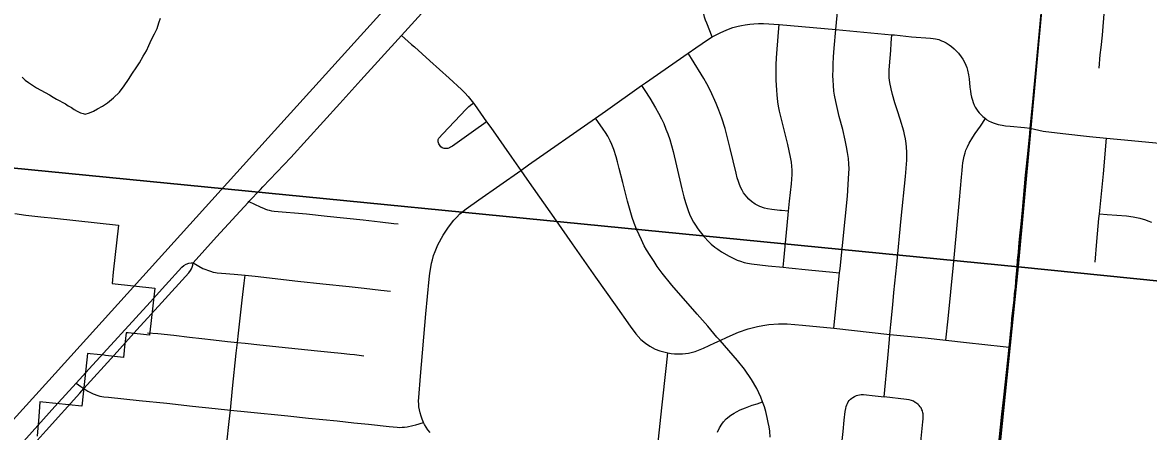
# Model space of a CAD drawing. Extents: x -1.4 to 35.4, y 0 to 22.
# Drawn here: x 27.855 to 28.8, y 16.414 to 16.757 of the extents above; entities that cross this region are included whole.
import ezdxf

# ---------------------------------------------------------------- set-up
doc = ezdxf.new("R2010")
doc.units = 0
for name, color, linetype in [('GM_X_City_Street', 7, 'Continuous'), ('GM_X_County_Road', 7, 'Continuous'), ('GM_X_County_Text', 7, 'Continuous'), ('GM_X_Minor_River', 7, 'Continuous'), ('GM_X_Rail_Line', 7, 'Continuous'), ('GM_X_Section', 7, 'Continuous'), ('GM_X_State_Route', 7, 'Continuous')]:
    doc.layers.add(name, color=color, linetype=linetype)

msp = doc.modelspace()

# ---------------------------------------------------------------- linework, layer by layer
at = {"layer": 'GM_X_City_Street'}
for points in [[(28.43399, 16.74543), (28.42933, 16.75695), (28.42833, 16.75948), (28.42759, 16.76196), (28.42703, 16.76473), (28.42648, 16.76797), (28.42619, 16.77078), (28.42605, 16.77372), (28.42611, 16.77669), (28.4262, 16.78011), (28.42703, 16.78855), (28.42883, 16.80927), (28.43069, 16.83057), (28.43324, 16.85638), (28.43483, 16.87257), (28.43905, 16.92083), (28.44203, 16.95069), (28.44712, 17.00802), (28.44786, 17.01635)], [(28.7588, 16.71892), (28.75971, 16.73024), (28.76039, 16.73627), (28.76147, 16.74673), (28.76331, 16.76833), (28.76469, 16.78376), (28.76709, 16.80656), (28.76768, 16.81222)], [(28.53607, 16.50061), (28.54093, 16.54733), (28.54129, 16.55078), (28.54746, 16.61162), (28.54823, 16.6214), (28.54877, 16.63082), (28.5488, 16.63464), (28.54866, 16.63881), (28.54831, 16.64314), (28.54762, 16.64812), (28.54682, 16.65298), (28.5457, 16.65847), (28.54354, 16.66748), (28.54064, 16.67856), (28.53761, 16.69108), (28.53666, 16.69637), (28.53612, 16.69979), (28.53566, 16.70436), (28.53541, 16.70885), (28.53535, 16.71268), (28.53541, 16.71834), (28.53563, 16.72252), (28.53591, 16.72868), (28.53641, 16.73577), (28.53781, 16.75148), (28.5423, 16.79887)], [(28.43399, 16.74543), (28.439, 16.74792), (28.44067, 16.74871), (28.44624, 16.75119), (28.45136, 16.75308), (28.4557, 16.75423), (28.4586, 16.75497), (28.46171, 16.75549), (28.46546, 16.75602), (28.46903, 16.75634), (28.47293, 16.75648), (28.47704, 16.75646), (28.49021, 16.75573), (28.53781, 16.75148)], [(28.49341, 16.55186), (28.49396, 16.55751), (28.4968, 16.58708), (28.49801, 16.59909), (28.49885, 16.6073), (28.50042, 16.62181), (28.50081, 16.62576), (28.50109, 16.6299), (28.50109, 16.63334), (28.50088, 16.63664), (28.50047, 16.64009), (28.49975, 16.64428), (28.49744, 16.65504), (28.49491, 16.665), (28.49056, 16.68283), (28.48971, 16.68712), (28.48914, 16.69073), (28.48852, 16.69653), (28.48817, 16.70059), (28.48774, 16.7091), (28.48761, 16.71486), (28.48779, 16.72188), (28.48802, 16.72776), (28.48971, 16.74939), (28.49021, 16.75573)], [(28.53781, 16.75148), (28.58472, 16.74711), (28.58707, 16.74689), (28.60126, 16.74543), (28.61724, 16.74425), (28.61931, 16.74402), (28.6215, 16.74369), (28.62408, 16.74301), (28.62654, 16.74212), (28.62805, 16.74144), (28.63024, 16.74033), (28.63287, 16.73853), (28.63478, 16.73719), (28.63694, 16.73536), (28.63853, 16.73394), (28.64072, 16.73158), (28.64296, 16.72868), (28.6443, 16.7266), (28.64602, 16.72344), (28.64688, 16.72161), (28.64758, 16.71955), (28.64828, 16.7173), (28.64912, 16.71355), (28.64957, 16.71), (28.65029, 16.70313), (28.65075, 16.69976), (28.65115, 16.69708), (28.65164, 16.69461), (28.65236, 16.69216), (28.65304, 16.69013), (28.65387, 16.68796), (28.65461, 16.68643), (28.6557, 16.68456), (28.65687, 16.68292), (28.65805, 16.68149), (28.65941, 16.68001), (28.66126, 16.67838), (28.66337, 16.67675), (28.66463, 16.67578), (28.66649, 16.67467), (28.66792, 16.67392), (28.66972, 16.67311), (28.67146, 16.67249), (28.67407, 16.67175), (28.67735, 16.67114), (28.68021, 16.67074), (28.68412, 16.67032), (28.69613, 16.66917), (28.70099, 16.66871), (28.71171, 16.66606), (28.72827, 16.66416), (28.75079, 16.66157), (28.76487, 16.66016), (28.78579, 16.65841), (28.81218, 16.65585)], [(28.19711, 16.41306), (28.19529, 16.4154), (28.1939, 16.41748), (28.1925, 16.41991), (28.19171, 16.42155), (28.19051, 16.42429), (28.18961, 16.42686), (28.18878, 16.42967), (28.18822, 16.43215), (28.18786, 16.43458), (28.18762, 16.43695), (28.18752, 16.43955), (28.18767, 16.44242), (28.18924, 16.46033), (28.19371, 16.51287), (28.19648, 16.54185), (28.19706, 16.54696), (28.1977, 16.55161), (28.19839, 16.55537), (28.19911, 16.55818), (28.20005, 16.56168), (28.20135, 16.56518), (28.2037, 16.57081), (28.20814, 16.5789), (28.21253, 16.58557), (28.21714, 16.59132), (28.21941, 16.59376), (28.22226, 16.59662), (28.22738, 16.601), (28.23795, 16.60855), (28.27322, 16.63321), (28.27971, 16.63775), (28.33589, 16.67713), (28.34433, 16.68304), (28.37467, 16.70439), (28.37787, 16.70664), (28.41381, 16.73163), (28.42021, 16.73608), (28.43099, 16.74336), (28.43399, 16.74543)], [(28.57823, 16.44308), (28.58129, 16.47548), (28.58279, 16.49116), (28.5832, 16.49556), (28.58399, 16.50382), (28.58555, 16.52021), (28.58657, 16.53055), (28.58889, 16.55429), (28.59257, 16.59271), (28.59612, 16.62807), (28.59669, 16.63481), (28.59703, 16.63863), (28.59727, 16.64159), (28.59736, 16.64531), (28.59729, 16.64839), (28.59699, 16.65268), (28.59672, 16.65568), (28.59612, 16.65974), (28.59541, 16.66343), (28.59471, 16.66628), (28.59178, 16.67629), (28.5895, 16.68319), (28.58731, 16.68988), (28.58535, 16.69695), (28.58416, 16.70168), (28.58321, 16.70706), (28.58265, 16.71105), (28.58246, 16.7141), (28.58251, 16.71723), (28.58275, 16.72092), (28.58379, 16.73388), (28.58422, 16.74005), (28.58472, 16.74711)], [(28.49801, 16.59909), (28.4921, 16.59945), (28.49086, 16.59952), (28.48409, 16.60029), (28.48051, 16.60095), (28.47801, 16.60151), (28.47392, 16.60295), (28.47007, 16.60495), (28.46706, 16.60712), (28.46479, 16.60904), (28.46304, 16.61098), (28.4616, 16.61267), (28.46035, 16.61437), (28.45901, 16.61667), (28.45794, 16.61869), (28.45679, 16.6215), (28.45597, 16.62402), (28.45503, 16.62709), (28.45397, 16.63102), (28.44899, 16.65148), (28.44473, 16.66829), (28.44196, 16.67716), (28.43958, 16.68386), (28.43739, 16.68936), (28.4325, 16.70007), (28.42942, 16.70588), (28.42689, 16.71043), (28.41652, 16.72724), (28.41381, 16.73163)], [(28.37467, 16.70439), (28.37729, 16.70037), (28.38159, 16.69379), (28.38647, 16.68579), (28.38896, 16.68131), (28.39147, 16.67647), (28.39331, 16.67251), (28.39515, 16.66794), (28.39676, 16.66379), (28.39828, 16.65918), (28.40112, 16.64907), (28.40407, 16.6371), (28.4086, 16.61785), (28.41018, 16.61114), (28.41156, 16.60617), (28.41254, 16.60291), (28.41376, 16.59958), (28.41496, 16.59654), (28.41645, 16.5934), (28.41825, 16.58987), (28.41986, 16.58713), (28.42187, 16.5841), (28.42682, 16.57773), (28.43104, 16.57319), (28.43312, 16.57126), (28.43614, 16.56867), (28.43858, 16.56695), (28.44174, 16.56478), (28.4482, 16.56109), (28.45492, 16.55795), (28.45778, 16.55686), (28.46078, 16.55596), (28.46372, 16.55532), (28.46685, 16.55474), (28.48095, 16.55301), (28.49341, 16.55186), (28.49822, 16.55142), (28.5149, 16.54981), (28.53528, 16.54787), (28.54093, 16.54733)], [(28.24465, 16.67404), (28.2422, 16.6723), (28.23545, 16.6675), (28.2161, 16.65358), (28.21437, 16.65261), (28.21335, 16.65217), (28.21195, 16.65173), (28.21095, 16.65155), (28.21012, 16.65151), (28.2091, 16.65161), (28.20818, 16.65184), (28.20737, 16.65223), (28.20627, 16.65312), (28.20554, 16.65386), (28.20495, 16.6547), (28.20458, 16.65539), (28.20426, 16.65631), (28.20403, 16.65728), (28.20396, 16.65826), (28.20408, 16.65913), (28.20452, 16.66028), (28.20784, 16.66395), (28.22753, 16.68462), (28.22977, 16.68674), (28.2323, 16.68876), (28.23353, 16.68971)], [(28.48265, 16.4092), (28.48221, 16.41413), (28.48173, 16.41786), (28.48103, 16.42144), (28.48012, 16.42573), (28.47893, 16.43064), (28.47776, 16.43474), (28.47632, 16.43889), (28.47479, 16.44289), (28.4713, 16.45016), (28.46695, 16.4577), (28.46095, 16.46639), (28.4552, 16.47372), (28.44055, 16.49039), (28.43797, 16.49331), (28.43042, 16.50237), (28.4214, 16.51261), (28.40017, 16.53688), (28.39203, 16.54706), (28.38788, 16.55265), (28.38517, 16.55664), (28.38191, 16.56163), (28.3789, 16.56662), (28.377, 16.56998), (28.37452, 16.57477), (28.37257, 16.57898), (28.37053, 16.58385), (28.36857, 16.58887), (28.36677, 16.59371), (28.36499, 16.59961), (28.36274, 16.60741), (28.3589, 16.62301), (28.35601, 16.63492), (28.3546, 16.64047), (28.35341, 16.64454), (28.35144, 16.65086), (28.34982, 16.65486), (28.34835, 16.65809), (28.3473, 16.66027), (28.34624, 16.66202), (28.34435, 16.66511), (28.34245, 16.66792), (28.33589, 16.67713)], [(28.6302, 16.49059), (28.63214, 16.50864), (28.63652, 16.55404), (28.63905, 16.58098), (28.64153, 16.60851), (28.6432, 16.62765), (28.64376, 16.63324), (28.64414, 16.63665), (28.64445, 16.63963), (28.64488, 16.64231), (28.64544, 16.64529), (28.64619, 16.64784), (28.64699, 16.6502), (28.64817, 16.65299), (28.64961, 16.65597), (28.65264, 16.66108), (28.65469, 16.66423), (28.65909, 16.67045), (28.66337, 16.67675)], [(28.75543, 16.55621), (28.75681, 16.57354), (28.75853, 16.5927), (28.75893, 16.59663), (28.76232, 16.63035), (28.76487, 16.66016)], [(28.04505, 16.60701), (28.05462, 16.60266), (28.05785, 16.60118), (28.05915, 16.60065), (28.06058, 16.60014), (28.06217, 16.59969), (28.06401, 16.59934), (28.06639, 16.59906), (28.09355, 16.59678), (28.1108, 16.59488), (28.14092, 16.59168), (28.1553, 16.58999), (28.1667, 16.58874), (28.17047, 16.58836)], [(28.75893, 16.59663), (28.76564, 16.59616), (28.78177, 16.59503), (28.78732, 16.59432), (28.79279, 16.59316), (28.79756, 16.59173), (28.79952, 16.59097), (28.80275, 16.58966)], [(27.99843, 16.55572), (28.00632, 16.55082), (28.01274, 16.54846), (28.01513, 16.5478), (28.01695, 16.5475), (28.01848, 16.54732), (28.02212, 16.54693), (28.03284, 16.54607), (28.04182, 16.54518), (28.05026, 16.54435), (28.08618, 16.54034), (28.10702, 16.53803), (28.12923, 16.53573), (28.14175, 16.53431), (28.15594, 16.53276), (28.16396, 16.53193)], [(28.02667, 16.40444), (28.02857, 16.42235), (28.02952, 16.43192), (28.03134, 16.45018), (28.03439, 16.47984), (28.03546, 16.48875), (28.03639, 16.4965), (28.03952, 16.52428), (28.04108, 16.53847), (28.04182, 16.54518)], [(27.96002, 16.49694), (27.96856, 16.49615), (27.98196, 16.49481), (27.99527, 16.49318), (28.00551, 16.49194), (28.01537, 16.49088), (28.02725, 16.48967), (28.03546, 16.48875), (28.04204, 16.48802), (28.05439, 16.48678), (28.07843, 16.48419), (28.10262, 16.48184), (28.11373, 16.48069), (28.12263, 16.47974), (28.1299, 16.47897), (28.13371, 16.47852), (28.14162, 16.47746)], [(28.37092, 16.24181), (28.37155, 16.24749), (28.37244, 16.25553), (28.37531, 16.28212), (28.376, 16.28845), (28.38143, 16.33832), (28.38748, 16.39432), (28.39169, 16.43379), (28.39566, 16.4695), (28.39683, 16.48)], [(27.90004, 16.45445), (27.90393, 16.45184), (27.90662, 16.45003), (27.90995, 16.44779), (27.91435, 16.44567), (27.91831, 16.4442), (27.91993, 16.44369), (27.92319, 16.44312), (27.92732, 16.44268), (27.95305, 16.43996), (27.97608, 16.43769), (27.99766, 16.43532), (28.01674, 16.43318), (28.02952, 16.43192), (28.04389, 16.43051), (28.07781, 16.42711), (28.09505, 16.4253), (28.11913, 16.42283), (28.13311, 16.42139), (28.14554, 16.42005), (28.16277, 16.41807), (28.16951, 16.41759), (28.17169, 16.41746), (28.17378, 16.41759), (28.1758, 16.41775), (28.17801, 16.41802), (28.18277, 16.41899), (28.1851, 16.41966), (28.19171, 16.42155)], [(28.43834, 16.41352), (28.43997, 16.41698), (28.44195, 16.42019), (28.44342, 16.42222), (28.44566, 16.42456), (28.44961, 16.42772), (28.45229, 16.42944), (28.45443, 16.43057), (28.45754, 16.43219), (28.45968, 16.43303), (28.46179, 16.4339), (28.46754, 16.43597), (28.47161, 16.43732), (28.47632, 16.43889)], [(28.54091, 16.38645), (28.54381, 16.41408), (28.54487, 16.42337), (28.54571, 16.43077), (28.54611, 16.43316), (28.5465, 16.43505), (28.54697, 16.4365), (28.54747, 16.43763), (28.54815, 16.43881), (28.54905, 16.44007), (28.5501, 16.44116), (28.55109, 16.44191), (28.55209, 16.44257), (28.55336, 16.44332), (28.55504, 16.44408), (28.55614, 16.44445), (28.55761, 16.44477), (28.55896, 16.44493), (28.5609, 16.44492), (28.57087, 16.44389), (28.57823, 16.44308)], [(28.60821, 16.39688), (28.6108, 16.42205), (28.61101, 16.42448), (28.61105, 16.4265), (28.61094, 16.42882), (28.61084, 16.42977), (28.6105, 16.43129), (28.61005, 16.43231), (28.60933, 16.43372), (28.60865, 16.4346), (28.60772, 16.43579), (28.60685, 16.43656), (28.60556, 16.43768), (28.60439, 16.43846), (28.60282, 16.43932), (28.60129, 16.43995), (28.59937, 16.44046), (28.59717, 16.44084), (28.57823, 16.44308)]]:
    msp.add_lwpolyline(points, dxfattribs=at)
at = {"layer": 'GM_X_County_Road'}
for p, q in [((28.04505, 16.60701), (28.05474, 16.61713)), ((28.05474, 16.61713), (28.05681, 16.6193)), ((28.53607, 16.50061), (28.5832, 16.49556))]:
    msp.add_line(p, q, dxfattribs=at)
for points in [[(28.17311, 16.74646), (28.20705, 16.78387), (28.22, 16.79808), (28.23411, 16.81383), (28.25707, 16.83909), (28.35416, 16.94643), (28.36502, 16.95841), (28.37636, 16.97074), (28.38801, 16.98371), (28.39812, 16.99396), (28.4135, 17.00927), (28.42658, 17.02327), (28.43012, 17.02719)], [(28.70099, 16.66871), (28.70322, 16.6907), (28.70397, 16.69992), (28.70531, 16.71466), (28.71007, 16.76518), (28.71245, 16.79038), (28.715, 16.81684)], [(28.05681, 16.6193), (28.08033, 16.6439), (28.12154, 16.68949), (28.13901, 16.70889), (28.17311, 16.74646)], [(28.17311, 16.74646), (28.18164, 16.73896), (28.18397, 16.73691), (28.19688, 16.72526), (28.21313, 16.71077), (28.22358, 16.7011), (28.22633, 16.69847), (28.22909, 16.6953), (28.2314, 16.69247), (28.23353, 16.68971)], [(28.23353, 16.68971), (28.23444, 16.68853), (28.24465, 16.67404), (28.24802, 16.66925), (28.2655, 16.6443), (28.27322, 16.63321)], [(28.68831, 16.53354), (28.68843, 16.53455), (28.6889, 16.54007), (28.68982, 16.55221), (28.6903, 16.55771), (28.69095, 16.56445), (28.69176, 16.57262), (28.69252, 16.58081), (28.69328, 16.58805), (28.69433, 16.59995), (28.69709, 16.62926), (28.699, 16.64725), (28.70053, 16.66415), (28.70099, 16.66871)], [(28.27322, 16.63321), (28.27828, 16.62594), (28.30288, 16.59091), (28.31641, 16.57161), (28.336, 16.54363), (28.35253, 16.52029), (28.3651, 16.50255), (28.36993, 16.496), (28.37419, 16.49134), (28.37803, 16.48803), (28.38173, 16.48553), (28.38622, 16.48322), (28.38995, 16.48185), (28.39222, 16.48109), (28.39448, 16.48049), (28.39683, 16.48)], [(27.99843, 16.55572), (28.01792, 16.5774), (28.0444, 16.60632), (28.04505, 16.60701)], [(27.90662, 16.45003), (27.93185, 16.47809), (27.95102, 16.4993), (27.97193, 16.52227), (27.99453, 16.54725), (27.99599, 16.54904), (27.9968, 16.55042), (27.99755, 16.55182), (27.99813, 16.55355), (27.99843, 16.55572)], [(28.68329, 16.48485), (28.68402, 16.49257), (28.68433, 16.49607), (28.6851, 16.50333), (28.68553, 16.50866), (28.68735, 16.52457), (28.68785, 16.52951), (28.68831, 16.53354)], [(28.44055, 16.49039), (28.44642, 16.49313), (28.45607, 16.49726), (28.46418, 16.50014), (28.47191, 16.50212), (28.47646, 16.50299), (28.48162, 16.50376), (28.48956, 16.50444), (28.49692, 16.50434), (28.50988, 16.50332), (28.53607, 16.50061)], [(28.5832, 16.49556), (28.61282, 16.49249), (28.6302, 16.49059)], [(28.39683, 16.48), (28.39961, 16.47956), (28.40242, 16.47928), (28.40518, 16.47912), (28.40912, 16.47914), (28.41416, 16.47982), (28.41965, 16.48128), (28.4267, 16.48394), (28.4363, 16.48839), (28.44055, 16.49039)], [(28.6302, 16.49059), (28.64737, 16.4887), (28.67822, 16.4854), (28.68329, 16.48485)], [(28.67871, 16.44287), (28.67988, 16.45314), (28.68103, 16.46355), (28.68187, 16.47134), (28.68247, 16.47679), (28.68305, 16.48229), (28.68329, 16.48485)], [(27.85971, 16.39809), (27.87479, 16.41491), (27.90318, 16.44621), (27.90662, 16.45003)], [(28.6658, 16.31909), (28.66625, 16.32343), (28.66796, 16.3398), (28.66939, 16.35389), (28.67102, 16.36988), (28.67292, 16.38966), (28.67507, 16.40939), (28.67707, 16.42849), (28.67871, 16.44287)]]:
    msp.add_lwpolyline(points, dxfattribs=at)
at = {"layer": 'GM_X_County_Text'}
msp.add_lwpolyline([(27.84859, 16.597), (27.85788, 16.59568), (27.8703, 16.59432), (27.88188, 16.59306), (27.89977, 16.5911), (27.91765, 16.58915), (27.93554, 16.58719), (27.93122, 16.54766), (27.93028, 16.53823), (27.94817, 16.53628), (27.96605, 16.53432), (27.96174, 16.49479), (27.94385, 16.49674), (27.94198, 16.49694), (27.94094, 16.48741), (27.94071, 16.48536), (27.94034, 16.48198), (27.93971, 16.47621), (27.92465, 16.47785), (27.92371, 16.47795), (27.91194, 16.47924), (27.90959, 16.4795), (27.90815, 16.46632), (27.90476, 16.43525), (27.87214, 16.43873), (27.86966, 16.439), (27.86898, 16.43057), (27.86838, 16.42304), (27.8679, 16.41701), (27.86735, 16.4102)], dxfattribs=at)
at = {"layer": 'GM_X_Minor_River'}
msp.add_lwpolyline([(27.85474, 16.71136), (27.85736, 16.70904), (27.85999, 16.70709), (27.86337, 16.70476), (27.86675, 16.70242), (27.87766, 16.69654), (27.88067, 16.69459), (27.88368, 16.69302), (27.88594, 16.69184), (27.88895, 16.69027), (27.89121, 16.68909), (27.89346, 16.68753), (27.8961, 16.68597), (27.89835, 16.68441), (27.90098, 16.68285), (27.90362, 16.68166), (27.90588, 16.68087), (27.90777, 16.68045), (27.91121, 16.68154), (27.91465, 16.683), (27.91809, 16.68485), (27.92231, 16.68706), (27.92653, 16.69003), (27.93153, 16.69413), (27.93654, 16.69899), (27.94042, 16.70425), (27.94392, 16.70952), (27.94742, 16.71478), (27.95053, 16.7193), (27.95326, 16.72343), (27.95638, 16.72909), (27.95911, 16.7336), (27.96108, 16.73813), (27.96344, 16.74304), (27.96579, 16.74794), (27.96815, 16.75246), (27.96936, 16.75701), (27.97094, 16.76116)], dxfattribs=at)
at = {"layer": 'GM_X_Rail_Line'}
msp.add_lwpolyline([(27.68085, 16.24056), (27.87726, 16.4568), (28.06656, 16.6664), (28.25655, 16.87667), (28.5102, 17.1567), (28.78237, 17.45601), (28.95193, 17.64453), (29.0644, 17.76844), (29.13889, 17.85121), (29.2555, 17.9795), (29.39499, 18.13384), (29.77285, 18.55121), (29.9357, 18.73013), (30.48463, 19.33646), (30.56259, 19.42284)], dxfattribs=at)
at = {"layer": 'GM_X_Section'}
msp.add_lwpolyline([(28.0549, 17.63148), (28.78293, 17.56035), (28.69084, 16.55237), (27.67732, 16.65174), (27.76487, 17.51659)], dxfattribs=at)
for points in [[(29.80136, 17.45639), (29.69751, 16.45047), (28.69084, 16.55237), (28.78293, 17.56035)], [(28.69084, 16.55237), (28.58778, 15.54345), (27.5793, 15.64992), (27.67732, 16.65174)], [(29.69751, 16.45047), (29.59967, 15.43769), (28.61083, 15.54116), (28.58778, 15.54345), (28.69084, 16.55237)]]:
    msp.add_lwpolyline(points, close=True, dxfattribs=at)
at = {"layer": 'GM_X_State_Route'}
for p, q in [((28.04505, 16.60701), (28.05474, 16.61713)), ((28.05474, 16.61713), (28.05681, 16.6193))]:
    msp.add_line(p, q, dxfattribs=at)
for points in [[(28.17311, 16.74646), (28.20705, 16.78387), (28.22, 16.79808), (28.23411, 16.81383), (28.25707, 16.83909), (28.35416, 16.94643), (28.36502, 16.95841), (28.37636, 16.97074), (28.38801, 16.98371), (28.39812, 16.99396), (28.4135, 17.00927), (28.42658, 17.02327), (28.43012, 17.02719)], [(28.05681, 16.6193), (28.08033, 16.6439), (28.12154, 16.68949), (28.13901, 16.70889), (28.17311, 16.74646)], [(27.99843, 16.55572), (28.01792, 16.5774), (28.0444, 16.60632), (28.04505, 16.60701)], [(27.66467, 16.19418), (27.66773, 16.19753), (27.69686, 16.22968), (27.72898, 16.26516), (27.75226, 16.29103), (27.75978, 16.29935), (27.78769, 16.33019), (27.82606, 16.37257), (27.85358, 16.40305), (27.88229, 16.43484), (27.90004, 16.45445), (27.91106, 16.46664), (27.96208, 16.5227), (27.97509, 16.53689), (27.9887, 16.55182), (27.99056, 16.55337), (27.99229, 16.55436), (27.99466, 16.55523), (27.99651, 16.55551), (27.99843, 16.55572)], [(27.90662, 16.45003), (27.93185, 16.47809), (27.95102, 16.4993), (27.97193, 16.52227), (27.99453, 16.54725), (27.99599, 16.54904), (27.9968, 16.55042), (27.99755, 16.55182), (27.99813, 16.55355), (27.99843, 16.55572)], [(27.85971, 16.39809), (27.87479, 16.41491), (27.90318, 16.44621), (27.90662, 16.45003)]]:
    msp.add_lwpolyline(points, dxfattribs=at)

doc.saveas('drawing.dxf')
